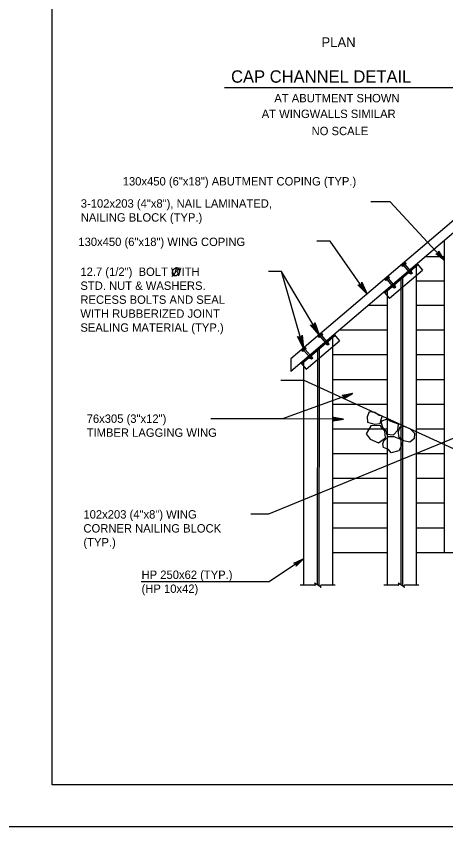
# Model space of a CAD drawing. Extents: x 635440 to 640306, y 296653 to 298484.
# Drawn here: x 639303.6 to 639457.3, y 296653.5 to 296943.8 of the extents above; entities that cross this region are included whole.
import ezdxf

# ---------------------------------------------------------------- set-up
doc = ezdxf.new("R2010")
doc.units = 0
for name, color, linetype in [('2', 7, 'Continuous'), ('3', 7, 'Continuous'), ('4', 7, 'Continuous'), ('5', 7, 'Continuous'), ('8', 7, 'Continuous'), ('PLT-BNDY', 7, 'Continuous')]:
    doc.layers.add(name, color=color, linetype=linetype)

# ---------------------------------------------------------------- blocks, each defined once
blk = doc.blocks.new('ROCK')
at = {"layer": '4'}
for points in [[(2.36725, 1.088), (2.2065, 0.82625), (2.378625, 0.506625), (2.66975, 0.3095), (3.128875, 0.403375), (3.48475, 0.6775), (3.4915, 1.123375), (3.25625, 1.36725), (2.783625, 1.308375)], [(1.10175, -0.02725), (1.4015, -0.159125), (1.78825, -0.148875), (1.980875, -0.266), (2.343375, 0.09475), (2.27875, 0.5505), (1.969375, 0.883), (1.4225, 0.553625), (1.152875, 0.479), (1.0105, 0.082)], [(0.74675, 0.359875), (0.882, 0.16), (1.072875, -0.144), (0.892, -0.457375), (0.448125, -0.758625), (0.1, -0.49325), (-0.095, -0.146375), (0.202875, 0.1025), (0.579125, 0.219875)], [(2.231375, -0.71725), (2.2025, -0.266375), (2.45475, 0.037125), (2.9085, 0.28875), (3.2995, 0.047625), (3.46875, -0.344), (3.231625, -0.855), (2.92, -0.860375), (2.5765, -1.054625), (2.340375, -0.904375)], [(1.2085, -0.192875), (0.778375, -0.737625), (1.008375, -1.391375), (1.48725, -1.396875), (2.09825, -1.106625), (2.133375, -0.486375), (1.723125, -0.203375), (1.37425, -0.239875)]]:
    blk.add_lwpolyline(points, close=True, dxfattribs=at)

msp = doc.modelspace()

# ---------------------------------------------------------------- linework, layer by layer
at = {"layer": '2'}
for p, q in [((639316.46, 296668.46), (639316.46, 297232.46)), ((640102.46, 296668.46), (639316.46, 296668.46))]:
    msp.add_line(p, q, dxfattribs=at)
at = {"layer": '3'}
for p, q in [((639462.59, 296872.79), (639401.87, 296821.02)), ((639462.59, 296868.36), (639401.87, 296816.59)), ((639456.75, 296863.38), (639456.75, 296790.42)), ((639450.17, 296857.77), (639456.75, 296857.77)), ((639441.86, 296854.17), (639441.39, 296854.72)), ((639442.03, 296854.32), (639441.83, 296854.56)), ((639441.86, 296854.72), (639442.5, 296855.26)), ((639443.05, 296855.19), (639441.86, 296854.17)), ((639442.03, 296854.73), (639442.23, 296854.5)), ((639444.87, 296851.37), (639442.22, 296854.48)), ((639442.45, 296855.09), (639442.65, 296854.85)), ((639443.05, 296855.19), (639442.58, 296855.73)), ((639442.87, 296855.04), (639442.66, 296855.28)), ((639445.34, 296851.78), (639442.69, 296854.88)), ((639447.08, 296855.14), (639449, 296852.88)), ((639437.11, 296842.75), (639449, 296852.88)), ((639444, 296852.02), (639444.21, 296851.78)), ((639444.41, 296851.95), (639444.2, 296852.19)), ((639444.37, 296851.79), (639445, 296852.33)), ((639444.83, 296852.31), (639444.62, 296852.55)), ((639444.84, 296852.74), (639445.04, 296852.5)), ((639445.34, 296851.78), (639444.87, 296851.37)), ((639446.63, 296850.87), (639446.63, 296794.45)), ((639435.97, 296849.15), (639435.5, 296849.7)), ((639436.14, 296849.3), (639435.94, 296849.54)), ((639435.97, 296849.7), (639436.61, 296850.24)), ((639437.16, 296850.17), (639435.97, 296849.15)), ((639436.14, 296849.71), (639436.34, 296849.48)), ((639438.98, 296846.35), (639436.33, 296849.46)), ((639436.56, 296850.07), (639436.77, 296849.83)), ((639437.16, 296850.17), (639436.7, 296850.72)), ((639436.98, 296850.02), (639436.78, 296850.26)), ((639439.45, 296846.75), (639436.8, 296849.86)), ((639446.63, 296849.04), (639456.75, 296849.04)), ((639435.19, 296845), (639437.11, 296842.74)), ((639438.11, 296847), (639438.31, 296846.76)), ((639438.51, 296846.93), (639438.31, 296847.17)), ((639438.47, 296846.77), (639439.11, 296847.31)), ((639438.93, 296847.29), (639438.73, 296847.53)), ((639438.95, 296847.71), (639439.15, 296847.47)), ((639439.45, 296846.75), (639438.98, 296846.35)), ((639436.3, 296843.69), (639436.3, 296799.19)), ((639429.69, 296840.31), (639436.3, 296840.31)), ((639446.63, 296840.31), (639456.75, 296840.31)), ((639419.3, 296831.45), (639436.3, 296831.45)), ((639446.63, 296831.45), (639456.75, 296831.45)), ((639412.06, 296828.77), (639411.6, 296829.31)), ((639412.24, 296828.92), (639412.03, 296829.16)), ((639412.06, 296829.31), (639412.7, 296829.86)), ((639413.25, 296829.79), (639412.06, 296828.77)), ((639412.24, 296829.33), (639412.44, 296829.09)), ((639415.08, 296825.97), (639412.42, 296829.08)), ((639412.65, 296829.69), (639412.86, 296829.45)), ((639413.25, 296829.79), (639412.79, 296830.33)), ((639413.08, 296829.64), (639412.87, 296829.87)), ((639415.55, 296826.37), (639412.89, 296829.48)), ((639417.29, 296829.74), (639419.21, 296827.48)), ((639407.36, 296824.77), (639406.17, 296823.75)), ((639406.18, 296824.3), (639406.82, 296824.84)), ((639406.77, 296824.67), (639406.97, 296824.43)), ((639407.36, 296824.77), (639406.9, 296825.31)), ((639407.19, 296824.62), (639406.98, 296824.85)), ((639407.31, 296817.35), (639419.21, 296827.48)), ((639414.21, 296826.62), (639414.41, 296826.38)), ((639414.61, 296826.55), (639414.41, 296826.79)), ((639414.57, 296826.39), (639415.21, 296826.93)), ((639415.03, 296826.91), (639414.83, 296827.15)), ((639415.04, 296827.34), (639415.25, 296827.09)), ((639415.55, 296826.37), (639415.08, 296825.97)), ((639416.75, 296825.39), (639416.75, 296808.76)), ((639406.17, 296823.75), (639405.71, 296824.3)), ((639406.35, 296823.9), (639406.15, 296824.14)), ((639406.35, 296824.31), (639406.55, 296824.07)), ((639409.18, 296820.95), (639406.54, 296824.06)), ((639409.65, 296821.35), (639407, 296824.46)), ((639408.72, 296821.53), (639408.51, 296821.77)), ((639408.68, 296821.36), (639409.31, 296821.91)), ((639409.14, 296821.89), (639408.94, 296822.12)), ((639409.15, 296822.31), (639409.36, 296822.07)), ((639416.75, 296822.59), (639436.3, 296822.59)), ((639446.63, 296822.59), (639456.75, 296822.59)), ((639401.87, 296821.02), (639401.87, 296816.59)), ((639405.39, 296819.6), (639407.31, 296817.34)), ((639408.31, 296821.59), (639408.52, 296821.35)), ((639409.65, 296821.35), (639409.18, 296820.95)), ((639406.41, 296818.4), (639406.41, 296812.83)), ((639398.23, 296813.49), (639406.41, 296813.49)), ((639406.45, 296813.49), (639469.37, 296784.63)), ((639416.75, 296813.73), (639436.3, 296813.73)), ((639446.63, 296813.73), (639456.75, 296813.73)), ((639406.41, 296812.9), (639406.41, 296739.98)), ((639416.75, 296808.76), (639416.75, 296739.98)), ((639416.75, 296804.87), (639425.23, 296804.87)), ((639425.23, 296804.87), (639436.3, 296804.87)), ((639446.63, 296804.87), (639456.75, 296804.87)), ((639436.3, 296799.19), (639436.3, 296739.98)), ((639416.75, 296796.02), (639436.3, 296796.02)), ((639446.63, 296796.02), (639456.75, 296796.02)), ((639446.63, 296794.45), (639446.63, 296739.98)), ((639456.75, 296790.42), (639456.75, 296751.72)), ((639416.75, 296787.16), (639436.3, 296787.16)), ((639446.63, 296787.16), (639456.75, 296787.16)), ((639416.75, 296778.3), (639436.3, 296778.3)), ((639446.63, 296778.3), (639456.75, 296778.3)), ((639416.75, 296769.44), (639436.3, 296769.44)), ((639446.63, 296769.44), (639456.75, 296769.44)), ((639416.75, 296760.58), (639436.3, 296760.58)), ((639446.63, 296760.58), (639456.75, 296760.58)), ((639416.75, 296751.72), (639436.3, 296751.72)), ((639446.63, 296751.72), (639466.31, 296751.72))]:
    msp.add_line(p, q, dxfattribs=at)
for centre, radius, start, end in [((639441.96, 296854.62), 0.139, 57.9534, 203.0498), ((639442.46, 296854.65), 0.438, 91.5516, 169.4516), ((639442.59, 296855.14), 0.153, 132.3287, 199.2147), ((639442.59, 296855.14), 0.153, 61.7885, 132.3287), ((639444.28, 296851.9), 0.139, 238.0219, 23.1183), ((639444.4, 296852.39), 0.438, 271.6201, 349.5201), ((639444.9, 296852.45), 0.153, 241.8571, 308.7431), ((639444.9, 296852.45), 0.153, 308.7431, 19.2832), ((639436.07, 296849.6), 0.139, 57.8329, 202.9293), ((639436.57, 296849.64), 0.438, 91.4311, 169.3311), ((639436.71, 296850.12), 0.153, 132.2081, 199.0941), ((639436.71, 296850.12), 0.153, 61.668, 132.2081), ((639438.39, 296846.88), 0.139, 237.9014, 22.9978), ((639438.5, 296847.37), 0.438, 271.4996, 349.3996), ((639439.01, 296847.42), 0.153, 241.7366, 308.6225), ((639439.01, 296847.42), 0.153, 308.6225, 19.1627), ((639412.16, 296829.21), 0.139, 57.9534, 203.0498), ((639412.67, 296829.25), 0.438, 91.5516, 169.4516), ((639412.8, 296829.74), 0.153, 132.3287, 199.2147), ((639412.8, 296829.74), 0.153, 61.7885, 132.3287), ((639406.78, 296824.23), 0.438, 91.4311, 169.3311), ((639406.91, 296824.72), 0.153, 132.2081, 199.0941), ((639406.91, 296824.72), 0.153, 61.668, 132.2081), ((639414.49, 296826.49), 0.139, 238.0219, 23.1183), ((639414.6, 296826.99), 0.438, 271.6201, 349.5201), ((639415.11, 296827.04), 0.153, 241.8571, 308.7431), ((639415.11, 296827.04), 0.153, 308.7431, 19.2832), ((639406.27, 296824.2), 0.139, 57.8329, 202.9293), ((639408.71, 296821.96), 0.438, 271.4996, 349.3996), ((639409.21, 296822.02), 0.153, 241.7366, 308.6225), ((639409.21, 296822.02), 0.153, 308.6225, 19.1627), ((639408.59, 296821.47), 0.139, 237.9014, 22.9978)]:
    msp.add_arc(centre, radius, start, end, dxfattribs=at)
at = {"layer": '4'}
for p, q in [((639378.06, 296918.23), (639460.97, 296918.23)), ((639423.93, 296808.63), (639398.82, 296799.59)), ((639420.61, 296799.49), (639398.82, 296799.59)), ((639406.41, 296749.44), (639394.11, 296741.17)), ((639394.11, 296741.17), (639348.23, 296741.17))]:
    msp.add_line(p, q, dxfattribs=at)
for points in [[(639456.75, 296856.48), (639437.37, 296877.27)], [(639456.75, 296856.48), (639453.7, 296858.73), (639454.04, 296858.66), (639454.32, 296858.72), (639454.53, 296858.86), (639454.69, 296859.06), (639454.77, 296859.34), (639454.72, 296859.68), (639456.75, 296856.48), (639454.77, 296859.34), (639454.69, 296859.06), (639456.75, 296856.48), (639454.53, 296858.86), (639454.32, 296858.72), (639456.75, 296856.48), (639454.04, 296858.66)], [(639423.93, 296808.63), (639420.65, 296806.71), (639420.86, 296806.99), (639420.91, 296807.28), (639420.87, 296807.53), (639420.74, 296807.75), (639420.52, 296807.93), (639420.18, 296808.02), (639423.93, 296808.63), (639420.52, 296807.93), (639420.74, 296807.75), (639423.93, 296808.63), (639420.87, 296807.53), (639420.91, 296807.28), (639423.93, 296808.63), (639420.86, 296806.99)], [(639420.61, 296799.49), (639416.88, 296798.81), (639417.16, 296799.01), (639417.31, 296799.26), (639417.36, 296799.51), (639417.32, 296799.76), (639417.17, 296800.01), (639416.88, 296800.21), (639420.61, 296799.49), (639417.17, 296800.01), (639417.32, 296799.76), (639420.61, 296799.49), (639417.36, 296799.51), (639417.31, 296799.26), (639420.61, 296799.49), (639417.16, 296799.01)], [(639463.35, 296794.01), (639393.8, 296765.45)], [(639406.41, 296749.44), (639403.71, 296746.78), (639403.84, 296747.11), (639403.82, 296747.4), (639403.72, 296747.63), (639403.54, 296747.81), (639403.28, 296747.94), (639402.93, 296747.94), (639406.41, 296749.44), (639403.28, 296747.94), (639403.54, 296747.81), (639406.41, 296749.44), (639403.72, 296747.63), (639403.82, 296747.4), (639406.41, 296749.44), (639403.84, 296747.11)]]:
    msp.add_lwpolyline(points, dxfattribs=at)
for points in [[(639456.75, 296856.48), (639454.92, 296858.81), (639454.56, 296858.47)], [(639420.98, 296808.09), (639421.31, 296807.16), (639423.93, 296808.63)], [(639417.76, 296799.99), (639417.76, 296799.01), (639420.71, 296799.49)], [(639403.8, 296748.25), (639404.33, 296747.47), (639406.41, 296749.44)]]:
    msp.add_lwpolyline(points, close=True, dxfattribs=at)
at = {"layer": '5'}
for p, q in [((639437.37, 296877.27), (639430.43, 296877.27)), ((639359.24, 296850.61), (639362.04, 296853.68)), ((639398.82, 296799.59), (639373.26, 296799.59)), ((639393.8, 296765.45), (639387.47, 296765.45))]:
    msp.add_line(p, q, dxfattribs=at)
for points in [[(639429.12, 296844.26), (639415.96, 296863.26), (639411.1, 296863.26)], [(639412, 296829.66), (639398.49, 296852.33), (639393.87, 296852.33)], [(639406.39, 296824.87), (639398.49, 296852.33)], [(639429.12, 296844.26), (639425.75, 296847.59), (639425.96, 296847.51), (639426.16, 296847.44), (639426.34, 296847.45), (639426.52, 296847.46), (639426.67, 296847.53), (639426.81, 296847.6), (639426.92, 296847.71), (639427.04, 296847.82), (639427.11, 296847.98), (639427.19, 296848.15), (639427.19, 296848.37), (639427.19, 296848.59), (639429.12, 296844.26), (639427.19, 296848.37), (639427.19, 296848.15), (639429.12, 296844.26), (639427.11, 296847.98), (639427.04, 296847.82), (639429.12, 296844.26), (639426.92, 296847.71), (639426.81, 296847.6), (639429.12, 296844.26), (639426.67, 296847.53), (639426.52, 296847.46), (639429.12, 296844.26), (639426.34, 296847.45), (639426.16, 296847.44), (639429.12, 296844.26), (639425.96, 296847.51)], [(639412, 296829.66), (639408.86, 296833.21), (639409.06, 296833.12), (639409.26, 296833.03), (639409.44, 296833.03), (639409.62, 296833.03), (639409.77, 296833.09), (639409.92, 296833.15), (639410.04, 296833.25), (639410.16, 296833.35), (639410.25, 296833.51), (639410.33, 296833.67), (639410.35, 296833.89), (639410.36, 296834.11), (639412, 296829.66), (639410.35, 296833.89), (639410.33, 296833.67), (639412, 296829.66), (639410.25, 296833.51), (639410.16, 296833.35), (639412, 296829.66), (639410.04, 296833.25), (639409.92, 296833.15), (639412, 296829.66), (639409.77, 296833.09), (639409.62, 296833.03), (639412, 296829.66), (639409.44, 296833.03), (639409.26, 296833.03), (639412, 296829.66), (639409.06, 296833.12)], [(639406.39, 296824.87), (639404.26, 296829.11), (639404.43, 296828.97), (639404.6, 296828.84), (639404.77, 296828.79), (639404.95, 296828.74), (639405.11, 296828.76), (639405.27, 296828.78), (639405.41, 296828.85), (639405.55, 296828.92), (639405.68, 296829.05), (639405.8, 296829.18), (639405.87, 296829.39), (639405.94, 296829.59), (639406.39, 296824.87), (639405.87, 296829.39), (639405.8, 296829.18), (639406.39, 296824.87), (639405.68, 296829.05), (639405.55, 296828.92), (639406.39, 296824.87), (639405.41, 296828.85), (639405.27, 296828.78), (639406.39, 296824.87), (639405.11, 296828.76), (639404.95, 296828.74), (639406.39, 296824.87), (639404.77, 296828.79), (639404.6, 296828.84), (639406.39, 296824.87), (639404.43, 296828.97)]]:
    msp.add_lwpolyline(points, dxfattribs=at)
msp.add_spline([(639361.75, 296853.37), (639361.53, 296853.55), (639361.31, 296853.61), (639361.03, 296853.63), (639360.88, 296853.63), (639360.61, 296853.57), (639360.36, 296853.46), (639360.19, 296853.36), (639359.86, 296853.09), (639359.6, 296852.76), (639359.44, 296852.44), (639359.35, 296852.15), (639359.32, 296851.88), (639359.35, 296851.65), (639359.46, 296851.32), (639359.58, 296851.15), (639359.82, 296850.97), (639360.19, 296850.88), (639360.6, 296850.89), (639361.12, 296851.13), (639361.5, 296851.46), (639361.79, 296851.86), (639361.98, 296852.27), (639362.04, 296852.73), (639361.96, 296853.03), (639361.76, 296853.37)], degree=3, dxfattribs=at)
at = {"layer": '8'}
for p, q in [((639435.43, 296844.71), (639447.32, 296854.85)), ((639446.63, 296854.26), (639446.63, 296850.87)), ((639441.17, 296849.61), (639441.17, 296740.09)), ((639441.76, 296850.11), (639441.76, 296739.72)), ((639436.3, 296845.27), (639436.3, 296843.69)), ((639405.64, 296819.31), (639417.53, 296829.45)), ((639416.75, 296828.79), (639416.75, 296825.39)), ((639411.97, 296824.71), (639411.88, 296739.72)), ((639411.38, 296824.21), (639411.29, 296740.09)), ((639406.42, 296819.97), (639406.41, 296818.4)), ((639410.32, 296739.98), (639405.22, 296739.98)), ((639417.75, 296739.98), (639412.65, 296739.98)), ((639440.21, 296739.98), (639435.11, 296739.98)), ((639447.64, 296739.98), (639442.54, 296739.98))]:
    msp.add_line(p, q, dxfattribs=at)
for points in [[(639412.48, 296739.34), (639412.63, 296739.25), (639410.32, 296740.7), (639410.47, 296740.6)], [(639442.37, 296739.34), (639442.51, 296739.25), (639440.2, 296740.7), (639440.36, 296740.6)]]:
    msp.add_lwpolyline(points, dxfattribs=at)
for centre, start, end in [((639410.29, 296740.32), 275.3286, 57.8672), ((639440.17, 296740.32), 275.3286, 57.8672), ((639412.65, 296739.63), 90, 240), ((639442.54, 296739.63), 90, 240)]:
    msp.add_arc(centre, 0.341, start, end, dxfattribs=at)
at = {"layer": 'PLT-BNDY'}
msp.add_lwpolyline([(639276.46, 297247.46), (640117.46, 297247.46), (640117.46, 296653.46), (639276.46, 296653.46)], close=True, dxfattribs=at)

# ---------------------------------------------------------------- block references
at = {"layer": '4', "xscale": 4.921475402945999, "yscale": 4.921475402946, "rotation": -50.14527635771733}
msp.add_blockref('ROCK', (639430.81, 296802.36), dxfattribs=at)

# ---------------------------------------------------------------- texts
at = {"layer": '4'}
for s, height, p in [('PLAN', 3.5, (639412.79, 296932.74)), ('CAP CHANNEL DETAIL', 4.4294, (639380.44, 296919.99)), ('AT ABUTMENT SHOWN', 3.0001, (639395.92, 296912.96)), ('AT WINGWALLS SIMILAR', 3.0001, (639391.42, 296907.34)), ('NO SCALE', 3, (639409.27, 296901.2)), ('HP 250x62 (TYP.)', 3.0001, (639348.42, 296742.24)), ('(HP 10x42)', 3, (639348.42, 296737.24))]:
    msp.add_text(s, height=height, dxfattribs=at).set_placement(p)
at = {"layer": '5'}
for s, height, p in [('130x450 (6"x18") ABUTMENT COPING (TYP.)', 3.0001, (639341.68, 296883.17)), ('3-102x203 (4"x8"), NAIL LAMINATED,', 3.0001, (639326.67, 296875.23)), ('NAILING BLOCK (TYP.)', 3.0001, (639326.67, 296870.23)), ('130x450 (6"x18") WING COPING', 3.0001, (639325.8, 296861.49)), ('12.7 (1/2")  BOLT WITH', 3.0001, (639326.53, 296850.78)), ('STD. NUT & WASHERS.', 3.0001, (639326.53, 296845.78)), ('RECESS BOLTS AND SEAL', 3.0001, (639326.53, 296840.78)), ('WITH RUBBERIZED JOINT', 3.0001, (639326.53, 296835.78)), ('SEALING MATERIAL (TYP.)', 3.0001, (639326.53, 296830.78)), ('76x305 (3"x12")', 3.0001, (639328.78, 296798.15)), ('TIMBER LAGGING WING', 3.0001, (639328.78, 296793.15)), ('102x203 (4"x8") WING', 3.0001, (639327.62, 296763.86)), ('CORNER NAILING BLOCK', 3.0001, (639327.62, 296758.86)), ('(TYP.)', 3, (639327.62, 296753.86))]:
    msp.add_text(s, height=height, dxfattribs=at).set_placement(p)

doc.saveas('drawing.dxf')
